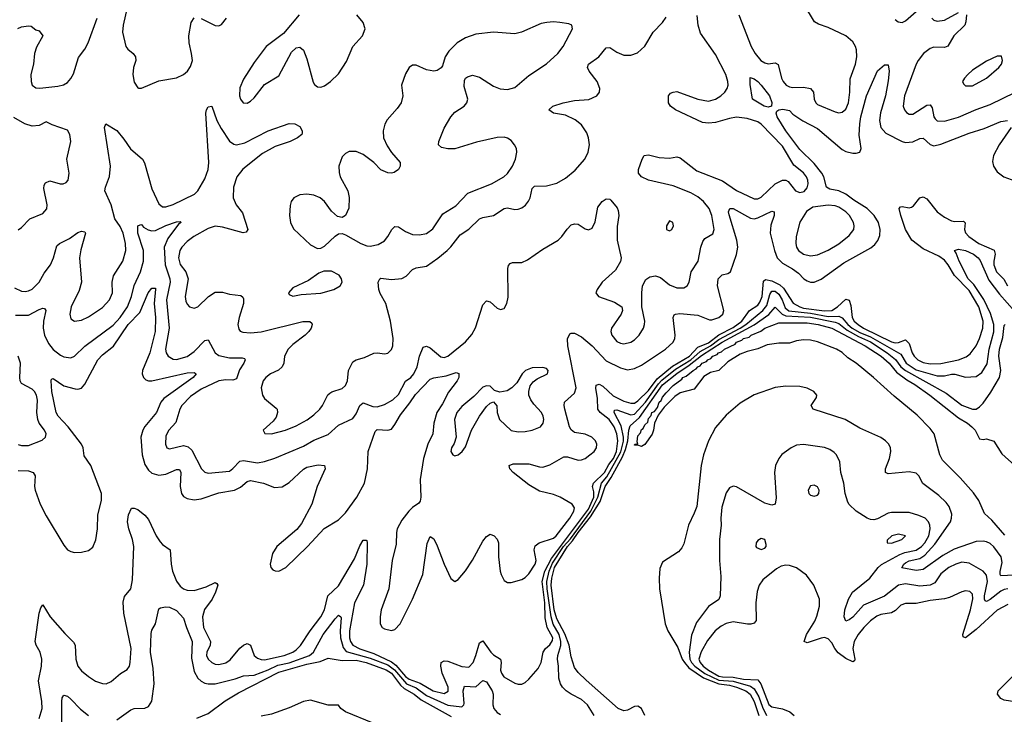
# Model space of a CAD drawing. Header units: inches. Extents: x 1449094 to 1618372, y 389908 to 534307.
# Tile 471 of 494: x 1603579 to 1609170, y 501376 to 505322. Entities that reach past the tile are written whole.
import ezdxf

# ---------------------------------------------------------------- set-up
doc = ezdxf.new("R2010")
doc.units = ezdxf.units.IN
doc.header["$MEASUREMENT"] = 0
doc.layers.add('B6500', color=7, linetype='Continuous')

msp = doc.modelspace()

# ---------------------------------------------------------------- linework, layer by layer
at = {"layer": 'B6500', "color": 5}
for points, elevation in [([(1604190.2, 505390.2), (1604167.3, 505290), (1604163.2, 505250), (1604182.8, 505170), (1604194, 505154), (1604223.1, 505130), (1604236, 505110), (1604237.8, 505090), (1604225.2, 505050), (1604221.2, 505010), (1604230, 504967.3), (1604250, 504934), (1604253.4, 504933.4), (1604270, 504933), (1604370, 504974.6), (1604470, 504991.6), (1604509.5, 505010), (1604531.2, 505030), (1604550, 505056.3), (1604559.7, 505090), (1604555.6, 505130), (1604540.8, 505190), (1604538.9, 505230), (1604553.5, 505306.5), (1604570, 505332)], 480), ([(1607663.5, 505350), (1607733.6, 505170), (1607756.1, 505130), (1607788.4, 505090), (1607810, 505076), (1607830, 505071.8), (1607870, 505076.9), (1607886.7, 505066.7), (1607905, 504990), (1607914.3, 504970), (1607931.4, 504950), (1607950, 504939.8), (1607970, 504936.2), (1608030, 504938.7), (1608070.7, 504930.7), (1608086.9, 504910), (1608090.3, 504870), (1608099.5, 504850), (1608110, 504840.3), (1608210, 504797.6), (1608230, 504793.6), (1608250, 504795.6), (1608270, 504813.7), (1608285.2, 504850), (1608293.1, 504910), (1608294.4, 504985.6), (1608324.9, 505070), (1608332.3, 505110), (1608331.1, 505150), (1608325.4, 505170), (1608310, 505196.5), (1608270.3, 505230.3), (1608170, 505277.8), (1608115.7, 505295.7), (1608093.3, 505310), (1608031.6, 505410)], 440), ([(1603550, 503799.3), (1603590, 503780.2), (1603610, 503777.5), (1603630, 503781.5), (1603650, 503791.1), (1603689.8, 503830), (1603718.4, 503881.6), (1603755, 503930), (1603771.1, 503968.9), (1603790, 504036.5), (1603806, 504050), (1603861.8, 504078.2), (1603910, 504112.7), (1603930, 504120.4), (1603939.5, 504119.5), (1603950, 504116), (1603952.2, 504110), (1603925.5, 504014.5), (1603918.2, 503970), (1603929.4, 503830), (1603916.3, 503783.7), (1603871.3, 503690), (1603863.2, 503650), (1603870, 503623), (1603890, 503610.3), (1603930, 503615.8), (1603970, 503633.4), (1604050, 503686.2), (1604090, 503730.4), (1604105.3, 503770), (1604104.8, 503830), (1604112.3, 503867.7), (1604165, 503950), (1604182, 504010), (1604180.2, 504050), (1604166.2, 504110), (1604150, 504146.6), (1604118.7, 504190), (1604098.5, 504270), (1604063.1, 504350), (1604065.6, 504370), (1604089.3, 504430.7), (1604095.6, 504490), (1604060.7, 504710), (1604069.2, 504730), (1604130, 504691.7), (1604170, 504643.6), (1604207.8, 504587.8), (1604277.3, 504530), (1604288.7, 504508.7), (1604330, 504360.4), (1604370, 504275.5), (1604390, 504259.6), (1604410, 504259.2), (1604450, 504271.8), (1604571.9, 504330), (1604591.5, 504350), (1604630, 504417.6), (1604649, 504470), (1604653.8, 504510), (1604637, 504790), (1604640.9, 504810), (1604650, 504826), (1604670, 504831.3), (1604698.5, 504750), (1604723, 504703), (1604770, 504631.6), (1604794.8, 504614.8), (1604810.2, 504610.2), (1604858.3, 504621.7), (1604989.6, 504690), (1605110, 504732.2), (1605142, 504730), (1605170, 504715.5), (1605184, 504690), (1605182.8, 504677.2), (1605181, 504670), (1605156, 504650), (1605116, 504630), (1605030, 504600.8), (1604958.9, 504561.1), (1604846.8, 504473.2), (1604812, 504430), (1604792.8, 504370), (1604791.3, 504310), (1604808.8, 504270), (1604845.3, 504225.2), (1604874, 504130), (1604865.5, 504114.5), (1604848.2, 504111.8), (1604730, 504143.9), (1604688.8, 504148.8), (1604650, 504135.7), (1604567.3, 504090), (1604530, 504062), (1604500.5, 504030), (1604489, 504010), (1604481.2, 503970), (1604490, 503930.3), (1604522.1, 503890), (1604535.8, 503850), (1604519.2, 503750), (1604523.2, 503723.2), (1604530, 503705.5), (1604543.8, 503690), (1604570, 503683.1), (1604590, 503690.3), (1604650.6, 503749.4), (1604690, 503773.6), (1604730, 503774.7), (1604770, 503763.6), (1604835.6, 503755.6), (1604846.3, 503746.3), (1604850, 503736), (1604850.2, 503710), (1604825.2, 503630), (1604818.3, 503590), (1604823.2, 503563.2), (1604831.7, 503551.7), (1604846.1, 503546.1), (1604890, 503542.7), (1604950, 503549), (1605187.5, 503607.5), (1605226.7, 503606.7), (1605237.6, 503597.6), (1605240.9, 503590), (1605234, 503570), (1605220.7, 503550), (1605201.2, 503530), (1605130, 503477.8), (1605103.5, 503450), (1605083.5, 503410), (1605078.4, 503370), (1605070.1, 503349.9), (1605048.4, 503331.6), (1605003.7, 503310), (1604976.5, 503290), (1604962.2, 503270), (1604951.1, 503230), (1604958.8, 503190), (1604970, 503170.3), (1605035.9, 503115.9), (1605041.3, 503110), (1605043.7, 503090), (1605035.3, 503064.7), (1605018.9, 503041.1), (1604961, 502990), (1604971, 502971), (1605010, 502968.9), (1605089.2, 502990), (1605150, 503014), (1605210.9, 503049.1), (1605250, 503077.2), (1605283.1, 503110), (1605298.5, 503130), (1605329.3, 503190.7), (1605339.7, 503200.3), (1605351.4, 503208.6), (1605410, 503226.2), (1605430, 503244.2), (1605441.4, 503270), (1605446.5, 503330), (1605470, 503377.7), (1605490, 503389.2), (1605537.6, 503402.4), (1605590, 503427.7), (1605610.3, 503430.3), (1605650, 503423), (1605670, 503427.3), (1605691.1, 503448.9), (1605698, 503470), (1605699.1, 503510), (1605684.2, 503610), (1605657.6, 503710), (1605626.3, 503766.3), (1605619.2, 503790), (1605614.3, 503830), (1605623.7, 503850), (1605630, 503852.9), (1605690, 503845.8), (1605750, 503851.4), (1605774.6, 503865.5), (1605810, 503903.1), (1605830, 503911.5), (1605890, 503922.6), (1605953.7, 503966.3), (1606006.2, 504010), (1606028.1, 504031.9), (1606079.9, 504100.1), (1606130, 504131.6), (1606190, 504191.3), (1606210, 504199.1), (1606270, 504209.1), (1606330, 504250.2), (1606350, 504252.2), (1606390, 504244.2), (1606410, 504244.9), (1606430, 504252.3), (1606452, 504268), (1606468.6, 504291.4), (1606477.7, 504310), (1606490, 504362), (1606503.2, 504376.8), (1606570, 504378.1), (1606630, 504394), (1606678.6, 504421.4), (1606733.8, 504466.2), (1606789, 504530), (1606807.2, 504570), (1606814.1, 504610), (1606808.6, 504650), (1606799.2, 504679.2), (1606770, 504723.8), (1606733, 504753), (1606678.5, 504778.5), (1606611.2, 504791.2), (1606583.7, 504810), (1606606.6, 504830), (1606666, 504850), (1606730, 504862.3), (1606811.1, 504868.9), (1606856.9, 504890), (1606871.5, 504910), (1606873.3, 504930), (1606858, 504970), (1606812.9, 505030), (1606803.5, 505050), (1606809.6, 505070), (1606868.2, 505110), (1606910, 505162.6), (1606930, 505164.2), (1606970, 505136.5), (1607010, 505120.2), (1607050, 505120.2), (1607087, 505133), (1607129, 505171), (1607177.2, 505250), (1607230, 505304.9), (1607250, 505335.5)], 460), ([(1603555.6, 503644.4), (1603630, 503643.7), (1603690, 503676), (1603710, 503683.6), (1603720.5, 503680.5), (1603728.5, 503670), (1603713.6, 503610), (1603712.8, 503570), (1603720.7, 503530), (1603742.5, 503482.5), (1603770, 503448), (1603810, 503416.3), (1603830, 503406.2), (1603870, 503401.6), (1603890, 503410.2), (1603950, 503467.5), (1604110, 503586.7), (1604150, 503629.5), (1604190.7, 503690), (1604213.3, 503750), (1604228.3, 503811.7), (1604265.1, 503890), (1604281.8, 503950), (1604281.3, 504010), (1604249.9, 504110.1), (1604250, 504150.7), (1604262.7, 504157.3), (1604270, 504157.7), (1604283.1, 504143.1), (1604308.3, 504128.3), (1604330, 504123.1), (1604350, 504125.1), (1604410, 504152.7), (1604470, 504173.2), (1604490, 504174.9), (1604495.5, 504170), (1604480.3, 504159.8), (1604421.3, 504078.7), (1604399.9, 504030), (1604406.1, 503930), (1604431.6, 503850), (1604433.4, 503830), (1604413.6, 503730), (1604427.6, 503570), (1604407.9, 503450), (1604411, 503430), (1604421.8, 503410), (1604450, 503393.4), (1604470, 503392.1), (1604530, 503408.9), (1604570, 503436.6), (1604630, 503499.2), (1604650, 503503.1), (1604688.4, 503430), (1604710, 503414.8), (1604770, 503400.3), (1604842, 503402), (1604856.4, 503396.4), (1604859.5, 503390), (1604852.1, 503370), (1604827.6, 503332.4), (1604810, 503282), (1604790, 503274), (1604750, 503276.2), (1604710, 503269.9), (1604610, 503223), (1604550, 503181.1), (1604500.2, 503130), (1604487.9, 503110), (1604465.3, 503034.7), (1604425.5, 502990), (1604410, 502957.2), (1604406.3, 502910), (1604414.8, 502890), (1604430, 502884.2), (1604510, 502903), (1604536.1, 502896.1), (1604555.8, 502875.8), (1604610.8, 502770.8), (1604630, 502752.4), (1604650, 502745.2), (1604770, 502757.6), (1604790, 502771.9), (1604830, 502813.9), (1604850, 502817.5), (1604930, 502805.5), (1604970, 502812.2), (1605028.7, 502831.3), (1605190, 502900.1), (1605250, 502932.6), (1605330, 502966.3), (1605390, 503019.3), (1605470, 503056.9), (1605490, 503083.6), (1605510, 503130.3), (1605530, 503146.2), (1605584.9, 503124.9), (1605610, 503123.4), (1605650, 503135.2), (1605697.4, 503162.6), (1605730, 503192.6), (1605770, 503268.7), (1605800.3, 503290), (1605817.7, 503310), (1605836.5, 503350), (1605850, 503410.7), (1605870, 503461.6), (1605890, 503467), (1605910, 503457.7), (1605970, 503406.5), (1605990, 503403.9), (1606010, 503410.2), (1606110, 503491.3), (1606146.9, 503533.1), (1606167.9, 503572), (1606210, 503702.4), (1606230, 503724.4), (1606250, 503719.3), (1606290, 503683.1), (1606310, 503675.5), (1606330, 503680.7), (1606345.6, 503710), (1606353.6, 503746.4), (1606351.2, 503908.8), (1606354.7, 503925.3), (1606363.5, 503936.5), (1606378.3, 503941.7), (1606430, 503942.7), (1606463, 503957), (1606550, 504018.3), (1606637, 504070), (1606658.4, 504090), (1606687.5, 504132.5), (1606710, 504156.4), (1606730, 504162.4), (1606750, 504160.5), (1606790, 504133), (1606810, 504128.4), (1606830, 504137.3), (1606846.2, 504173.8), (1606862.7, 504257.3), (1606886, 504290), (1606910, 504304), (1606930, 504302.8), (1606936.7, 504296.7), (1606972.8, 504252.7), (1606978.3, 504238.3), (1606981.5, 504210), (1606972.6, 504147.4), (1606972.6, 504070), (1606994.9, 503970), (1606991.2, 503948.8), (1606961.6, 503898.4), (1606887, 503830), (1606858, 503790), (1606850.8, 503770), (1606866, 503750), (1606956.7, 503716.7), (1606998.8, 503690), (1607002, 503670), (1606994.9, 503650), (1606940.4, 503570), (1606936.4, 503550), (1606941.3, 503530), (1606970, 503494.4), (1606990, 503484.6), (1607010, 503480.9), (1607050, 503490.3), (1607070, 503503.1), (1607096, 503530), (1607121.3, 503570), (1607126.6, 503590), (1607129.6, 503610), (1607111.1, 503690), (1607112, 503770), (1607116.4, 503810), (1607134.5, 503845.5), (1607158.3, 503861.7), (1607190, 503866.7), (1607218.2, 503858.2), (1607270, 503816.3), (1607310, 503798.5), (1607350, 503799), (1607369.6, 503810), (1607380.4, 503830), (1607392.9, 503890), (1607432.8, 503950), (1607447.5, 504030), (1607458.7, 504061.3), (1607470, 504079.5), (1607515.2, 504104.8), (1607523.1, 504130), (1607509.9, 504210), (1607493.6, 504250), (1607461.3, 504290), (1607430, 504315.6), (1607390, 504338.6), (1607290, 504378.5), (1607149.8, 504409.8), (1607109.2, 504430), (1607092.7, 504450), (1607092.7, 504470), (1607113.2, 504530), (1607125.2, 504550), (1607150, 504554), (1607210, 504538.5), (1607270, 504536), (1607310, 504542), (1607330, 504537.6), (1607424, 504464), (1607570, 504406.6), (1607650, 504352.3), (1607750, 504303.5), (1607770, 504303.9), (1607790, 504313.4), (1607870, 504389.5), (1607910, 504410.2), (1607930, 504410.2), (1607943.2, 504403.2), (1607983.7, 504350), (1608010, 504339.6), (1608033.2, 504346.8), (1608050, 504366.7), (1608056.2, 504390), (1608055.4, 504410), (1608047.7, 504430), (1608030, 504451.6), (1607975.8, 504495.8), (1607910, 504602.4), (1607790, 504728.4), (1607770, 504741.9), (1607710, 504761.4), (1607650, 504767.3), (1607610, 504761.2), (1607530, 504738.2), (1607490, 504733.7), (1607456.9, 504736.9), (1607302.7, 504810), (1607275.1, 504830), (1607262.7, 504850), (1607264, 504890), (1607275.5, 504904.5), (1607289.5, 504910.5), (1607310, 504914), (1607429.5, 504869.5), (1607490, 504859.8), (1607530, 504871), (1607561.5, 504890), (1607583.5, 504910), (1607596.8, 504930), (1607602, 504950), (1607601.1, 504970), (1607588.2, 505010), (1607530, 505123.1), (1607445.1, 505245.1), (1607431.7, 505290), (1607425.6, 505345.6)], 440), ([(1603569, 505271), (1603590, 505281), (1603630, 505286), (1603644.7, 505284.7), (1603670, 505264.7), (1603690, 505258), (1603710.7, 505230), (1603675.3, 505164.7), (1603663.8, 505130), (1603657.4, 505070), (1603643.1, 505010), (1603643.8, 504970), (1603650.4, 504950.4), (1603670, 504934), (1603693, 504933), (1603795.9, 504944.1), (1603827.8, 504952.2), (1603850, 504964), (1603870, 504987.3), (1603884.9, 505015.1), (1603912.3, 505107.7), (1603950, 505153.7), (1603967.9, 505190), (1604019.9, 505330)], 480), ([(1604610, 505329.1), (1604690, 505289), (1604710, 505287.6), (1604724.9, 505295.1), (1604752.8, 505330)], 480), ([(1605166.9, 505350), (1605076.4, 505243.6), (1604979.6, 505170), (1604910, 505078.9), (1604850, 504983.7), (1604830, 504934), (1604827.6, 504890), (1604833, 504870), (1604847.3, 504850), (1604870, 504848.2), (1604890, 504859.3), (1604910, 504878), (1604970, 504952.7), (1605050, 505002), (1605123.1, 505136.9), (1605150, 505161.3), (1605170, 505164.9), (1605190, 505148.2), (1605210, 505099.1), (1605246.1, 504966.1), (1605253, 504953), (1605270, 504939.6), (1605290, 504939.1), (1605310, 504946.4), (1605344, 504970), (1605390, 505013.7), (1605435.6, 505084.4), (1605470.7, 505169.3), (1605525.1, 505230), (1605541.6, 505270), (1605530, 505305.2), (1605494, 505350)], 480), ([(1608550, 505322), (1608567, 505310), (1608590, 505306.4), (1608610, 505315), (1608670, 505367.3)], 440), ([(1608954.9, 505350), (1608952.8, 505310), (1608946, 505290), (1608884.3, 505230), (1608850, 505171.2), (1608830, 505163.1), (1608770, 505165.3), (1608750, 505158.4), (1608711.5, 505130), (1608680.7, 505090), (1608669.3, 505070), (1608603.2, 504890), (1608596.9, 504830), (1608602.8, 504810), (1608614.1, 504794.1), (1608630, 504784.4), (1608650, 504785.4), (1608730, 504835.4), (1608750, 504837.3), (1608760.6, 504820.6), (1608770.7, 504770.7), (1608778.3, 504758.4), (1608790, 504747.2), (1608830, 504744.8), (1608910, 504767.5), (1609010, 504811.9), (1609090, 504840.4), (1609233.3, 504910)], 440), ([(1608759, 505330), (1608770, 505319.6), (1608790, 505313.2), (1608830, 505319.7), (1608910, 505362.4)], 440), ([(1603570, 502761.5), (1603630, 502760.1), (1603656.5, 502750), (1603667.5, 502730), (1603663, 502670), (1603666.7, 502650), (1603696, 502570), (1603730, 502503.6), (1603830, 502337.6), (1603851.2, 502311.2), (1603870, 502300.3), (1603890, 502295.6), (1603930, 502297.4), (1603970, 502307.2), (1603994.2, 502325.8), (1604012.1, 502367.9), (1604021.4, 502430), (1604022.2, 502510), (1604044.1, 502590), (1604044.5, 502630), (1603983, 502790), (1603944.5, 502844.5), (1603938.9, 502890), (1603930.5, 502910), (1603855.3, 503010), (1603798.1, 503070), (1603785.5, 503090), (1603761.2, 503210), (1603758, 503270), (1603760.7, 503279.3), (1603770, 503284.4), (1603830, 503242.4), (1603895, 503225), (1603910, 503223.2), (1603930.4, 503229.6), (1603950, 503252.3), (1604023, 503390), (1604050, 503418.8), (1604112, 503468), (1604195.3, 503590), (1604261.5, 503658.5), (1604308.5, 503770), (1604330, 503796.5), (1604337.3, 503797.3), (1604350, 503796), (1604350.7, 503790.7), (1604343.4, 503710), (1604350.8, 503630), (1604348.7, 503550), (1604319, 503430), (1604275.7, 503330), (1604275.3, 503310), (1604281.7, 503290), (1604295.6, 503275.6), (1604310, 503270.1), (1604330, 503270.7), (1604530, 503316.6), (1604570, 503316.9), (1604581.1, 503310), (1604564.5, 503290), (1604396.9, 503170), (1604380.4, 503150), (1604355.6, 503090), (1604289.2, 503010.8), (1604277.7, 502990), (1604267.6, 502950), (1604275.3, 502850), (1604290, 502795.2), (1604310, 502763.2), (1604330, 502746.1), (1604370, 502734.5), (1604410, 502740.5), (1604470, 502767.3), (1604487, 502767), (1604494.4, 502750), (1604490.1, 502670), (1604498, 502630), (1604510, 502613.8), (1604530, 502601.5), (1604570, 502595.1), (1604610, 502600.7), (1604710, 502634.6), (1604798.9, 502650), (1604833, 502667), (1604870, 502699), (1604890, 502703.5), (1604964, 502690), (1605025.4, 502665.4), (1605070, 502669), (1605110, 502692.4), (1605190, 502769.1), (1605210, 502780.6), (1605273.6, 502793.6), (1605310.4, 502790), (1605313.6, 502770), (1605269.1, 502670.9), (1605238.7, 502570), (1605180.2, 502459.8), (1605153.5, 502426.5), (1605039.2, 502330), (1605014.2, 502290), (1605002, 502230), (1605006, 502210), (1605017.2, 502197.2), (1605030, 502190.4), (1605050, 502190.3), (1605090, 502210.3), (1605213.6, 502330), (1605307.6, 502432.4), (1605390, 502481.4), (1605430, 502521.1), (1605493.9, 502610), (1605537.8, 502690), (1605554.6, 502770), (1605558.5, 502870), (1605597.3, 502982.7), (1605610, 502993.4), (1605670, 502989.4), (1605690, 502996.5), (1605710, 503021.6), (1605742.4, 503077.6), (1605795.1, 503144.9), (1605826.6, 503193.4), (1605910, 503280.7), (1605930, 503288.4), (1606001.6, 503298.4), (1606058.2, 503318.2), (1606072.6, 503312.6), (1606073.4, 503290), (1606063.8, 503270), (1606014.6, 503205.4), (1605980.6, 503139.4), (1605948.7, 503090), (1605930.5, 503030), (1605925.1, 502970), (1605897.5, 502910), (1605871.5, 502830), (1605853.9, 502710), (1605857.1, 502610), (1605853, 502587), (1605845.1, 502574.9), (1605810, 502551.6), (1605788.5, 502530), (1605750, 502479.8), (1605722.9, 502430), (1605718.1, 502410), (1605717.6, 502342.4), (1605694.6, 502250), (1605676.1, 502090), (1605631.1, 501970), (1605625.4, 501930), (1605626.4, 501890), (1605637.6, 501870), (1605650, 501861.5), (1605690, 501853.4), (1605710, 501858.7), (1605739.7, 501890), (1605809.8, 502030), (1605869, 502170), (1605892.8, 502347.2), (1605910, 502386.8), (1605930, 502373.4), (1605950, 502333.4), (1605989.5, 502229.5), (1606027.4, 502147.4), (1606050, 502130.5), (1606070, 502141.6), (1606110, 502190.4), (1606150, 502251.8), (1606210, 502360.3), (1606230, 502387.2), (1606250, 502399.5), (1606274, 502390), (1606290, 502370.4), (1606297.8, 502350), (1606298.7, 502270), (1606307.9, 502190), (1606312.6, 502170), (1606330, 502137.1), (1606350, 502124.9), (1606370, 502124.9), (1606430, 502142.7), (1606450, 502153.5), (1606470, 502174.1), (1606505.6, 502230), (1606511.4, 502250), (1606500.3, 502310), (1606505.9, 502334.1), (1606529.5, 502350.5), (1606610, 502376.5), (1606624.9, 502390), (1606702.4, 502490), (1606726, 502530), (1606729.8, 502550), (1606716.4, 502570), (1606648.5, 502610), (1606610, 502624.6), (1606530, 502642.9), (1606470, 502679.3), (1606382, 502750), (1606362.4, 502770), (1606359.5, 502790), (1606381.5, 502798.5), (1606470, 502798.4), (1606530, 502781.6), (1606550, 502781), (1606590, 502792.9), (1606670, 502838.5), (1606690, 502839.3), (1606750, 502819.4), (1606770, 502821.3), (1606790, 502829.4), (1606817.2, 502850), (1606841.7, 502870), (1606854.8, 502890), (1606855.7, 502910), (1606848.7, 502930), (1606828.3, 502950), (1606790, 502967.4), (1606730, 502976.5), (1606711.3, 502991.3), (1606701.5, 503010), (1606674.3, 503110), (1606671, 503130), (1606673.8, 503150), (1606730, 503199.7), (1606739, 503230), (1606690.9, 503470), (1606690.6, 503509.4), (1606703.3, 503536.7), (1606710, 503541.1), (1606730, 503541.2), (1606770, 503521.2), (1606829.6, 503470), (1606910, 503383.9), (1606990, 503344.5), (1607030, 503333.1), (1607070, 503340.8), (1607110, 503358.8), (1607245.6, 503450), (1607290, 503489.2), (1607299.1, 503510), (1607300.5, 503530), (1607289.9, 503630.1), (1607295.2, 503644.8), (1607302.9, 503650), (1607327.9, 503652.1), (1607430, 503644.4), (1607496.9, 503616.9), (1607510, 503616.3), (1607550, 503631.1), (1607571.2, 503650), (1607576.8, 503670), (1607541.9, 503810), (1607545.8, 503850), (1607567.5, 503872.5), (1607600, 503880), (1607615.6, 503890), (1607650, 503988.9), (1607656.3, 504030), (1607651.7, 504070), (1607607.5, 504212.5), (1607604, 504230), (1607610.8, 504249.2), (1607630, 504250.1), (1607730, 504193.7), (1607750, 504190.6), (1607770, 504195.9), (1607850, 504233.6), (1607863, 504230), (1607863.7, 504210), (1607845.4, 504154.6), (1607840.9, 504110), (1607865.2, 504010), (1607880.9, 503970), (1607910, 503938.4), (1607967, 503907), (1608001.2, 503881.2), (1608032.3, 503850), (1608050, 503837.6), (1608070, 503830.9), (1608090, 503831.7), (1608130, 503848.7), (1608259.1, 503940.9), (1608413.2, 504026.8), (1608435.5, 504044.5), (1608452.5, 504067.5), (1608463.7, 504096.3), (1608465.9, 504130), (1608455.4, 504170), (1608431, 504210), (1608392.2, 504250), (1608315.9, 504295.9), (1608270, 504330.6), (1608230, 504349.2), (1608179.3, 504359.3), (1608161.4, 504370), (1608145, 504430), (1608134.5, 504450), (1608090, 504505.1), (1608010, 504583.5), (1607929.1, 504690), (1607879.9, 504770), (1607874.1, 504790), (1607877.8, 504802.2), (1607890.4, 504809.6), (1607913, 504813), (1607950, 504805), (1607970, 504785), (1608026.3, 504746.3), (1608110, 504704.1), (1608250, 504584.4), (1608270, 504573.9), (1608310, 504563.7), (1608330, 504562.9), (1608350, 504568.9), (1608357, 504590), (1608346.7, 504666.7), (1608350.3, 504730), (1608356.2, 504770), (1608387.9, 504890), (1608450, 505030.7), (1608490, 505064.7), (1608510, 505064.7), (1608516.5, 505030), (1608510, 504975.3), (1608495.3, 504890), (1608467.4, 504792.6), (1608460.9, 504750), (1608468.9, 504710), (1608496.7, 504676.8), (1608590, 504630.1), (1608610, 504624.8), (1608650, 504627.9), (1608690, 504647.1), (1608710, 504649.2), (1608750, 504612.6), (1608770, 504605.8), (1608810, 504615), (1608970, 504677.8), (1609056.2, 504703.8), (1609150, 504743.8), (1609188.2, 504748.2)], 420), ([(1603570, 504128), (1603590, 504140.5), (1603636.2, 504190), (1603710, 504221.5), (1603733.2, 504246.8), (1603736, 504270), (1603717, 504363), (1603718.6, 504381.4), (1603725.4, 504394.6), (1603750, 504407.3), (1603808.8, 504388.8), (1603826, 504390), (1603842.5, 504397.5), (1603855.1, 504410), (1603860.7, 504450), (1603846, 504530), (1603869.7, 504630), (1603864.2, 504670), (1603850, 504693.3), (1603764.4, 504724.4), (1603730, 504742), (1603690, 504720.5), (1603650, 504717.4), (1603609, 504730), (1603545.6, 504765.6)], 480), ([(1609210.2, 504710), (1609140.2, 504610), (1609109, 504550), (1609104, 504516), (1609109, 504490), (1609130, 504457.7), (1609168.3, 504428.3), (1609250, 504399.3)], 420), ([(1603690, 501353.4), (1603706.2, 501410), (1603704.8, 501450), (1603686.9, 501566.9), (1603703.4, 501650), (1603704.4, 501690), (1603695.4, 501730), (1603672.3, 501770), (1603667.6, 501790), (1603690, 501950.8), (1603699.3, 501980.7), (1603710, 501998.7), (1603753, 501930), (1603834.9, 501834.9), (1603885.5, 501785.5), (1603893.6, 501770), (1603898.5, 501690), (1603910.2, 501650.2), (1603930, 501624.2), (1603970, 501590.3), (1604010, 501565.3), (1604050, 501552.2), (1604070, 501550.4), (1604098, 501562), (1604151.6, 501608.4), (1604188.8, 501631.2), (1604202.6, 501650), (1604207.4, 501670), (1604212.3, 501750), (1604171.4, 501950), (1604166.9, 502013.1), (1604175, 502045), (1604210.7, 502089.3), (1604220.7, 502139.3), (1604226.8, 502330), (1604220.5, 502370), (1604198.5, 502430), (1604191.1, 502470), (1604197.5, 502510), (1604213.4, 502546.6), (1604230, 502547.4), (1604250, 502539), (1604290, 502507.6), (1604310, 502482.7), (1604355.1, 502390), (1604376.6, 502356.6), (1604390, 502340.6), (1604433.7, 502310), (1604438.6, 502230), (1604446.9, 502190), (1604470, 502132.7), (1604490, 502104.2), (1604509.4, 502089.4), (1604530, 502081.9), (1604570, 502080.1), (1604639, 502101), (1604690, 502124.9), (1604699.3, 502119.3), (1604704, 502110), (1604691.9, 502070), (1604672.8, 502030), (1604628.9, 501971.1), (1604617.3, 501930), (1604622.9, 501870), (1604661.9, 501790), (1604660.4, 501770), (1604642.4, 501730), (1604640.1, 501710), (1604648.8, 501688.8), (1604670.4, 501670), (1604690, 501661.5), (1604710, 501659.3), (1604750, 501668.6), (1604774.2, 501685.8), (1604830, 501752.3), (1604850, 501770.1), (1604870, 501779.2), (1604889.3, 501769.3), (1604911.1, 501710), (1604930, 501694.8), (1604950, 501687.3), (1604970, 501686.6), (1605080.5, 501710), (1605130.7, 501730), (1605150, 501743.1), (1605173.3, 501766.7), (1605228.8, 501851.2), (1605289.9, 501930), (1605309.4, 501970), (1605328.2, 502050), (1605390, 502105.6), (1605480.1, 502259.9), (1605510, 502333.8), (1605530, 502365.2), (1605546, 502366), (1605550, 502364), (1605552.2, 502350), (1605550.6, 502230), (1605532.2, 502110), (1605479.9, 502010), (1605452.2, 501850), (1605451.2, 501810), (1605457.6, 501790), (1605471.7, 501770), (1605510, 501747.4), (1605590, 501722.7), (1605690, 501674.7), (1605715.4, 501655.4), (1605770, 501591.4), (1605790, 501576.5), (1605853.2, 501553.2), (1605926.4, 501510), (1605990, 501494.7), (1606011.4, 501508.6), (1606012, 501530), (1605978.1, 501610), (1605970.4, 501649.6), (1605972.7, 501670), (1605990, 501680.4), (1606010, 501679), (1606090, 501647.1), (1606130, 501645), (1606154.3, 501670), (1606170.3, 501709.7), (1606190, 501782.4), (1606210, 501792.9), (1606254.3, 501730), (1606270, 501714.8), (1606309.2, 501690), (1606313.4, 501670), (1606310, 501627.3), (1606314.5, 501610), (1606329.2, 501590), (1606390, 501554), (1606410, 501547), (1606430, 501547), (1606450, 501558), (1606470, 501576.5), (1606522.8, 501637.2), (1606540.2, 501670), (1606552, 501730), (1606565, 501750), (1606590, 501770.7), (1606605, 501795), (1606606.8, 501810), (1606575.3, 501870), (1606563.9, 501923.9), (1606562, 502010), (1606546.8, 502130), (1606560.8, 502190), (1606598.2, 502261.8), (1606810, 502540.9), (1606838.7, 502610), (1606839.6, 502639.6), (1606831.1, 502670), (1606837.4, 502690), (1606899.4, 502750), (1606924.1, 502795.9), (1606951.6, 502830), (1606969, 502870), (1606975.8, 502930), (1606969.5, 502970), (1606954.5, 503010), (1606925.6, 503050), (1606875.7, 503090), (1606861.7, 503110), (1606861, 503170), (1606851.3, 503228.7), (1606853.4, 503246.6), (1606870, 503252.1), (1606890, 503240.4), (1606950, 503185.9), (1607010, 503155.4), (1607050, 503142.9), (1607070, 503144.5), (1607090, 503156.1), (1607150, 503215.1), (1607198.6, 503281.4), (1607286.2, 503353.8), (1607383.1, 503410), (1607430, 503462), (1607490, 503486.2), (1607548.4, 503531.6), (1607630, 503572.5), (1607680.8, 503610), (1607722.9, 503670), (1607770, 503700.9), (1607783, 503717), (1607795.5, 503750), (1607803.3, 503836.7), (1607813.5, 503846.5), (1607850, 503837.9), (1607895.6, 503815.6), (1607916, 503796), (1607971, 503711), (1608008.3, 503690), (1608030, 503683.9), (1608150, 503667.2), (1608190, 503669.3), (1608223.3, 503690), (1608270, 503734.8), (1608289.4, 503729.4), (1608298, 503698), (1608305.8, 503630), (1608318.7, 503610), (1608340.3, 503590), (1608370.6, 503570), (1608530, 503492.7), (1608550, 503486.7), (1608570, 503487.7), (1608610, 503502.8), (1608630, 503481.8), (1608646.5, 503430), (1608658.2, 503410), (1608679.5, 503390), (1608710, 503375.5), (1608750, 503367.2), (1608810, 503369), (1608910.2, 503389.8), (1608953.7, 503406.3), (1608976.4, 503423.6), (1609011.3, 503468.7), (1609029.6, 503510), (1609047.6, 503570), (1609049.9, 503610), (1609025.7, 503690), (1608970, 503783.4), (1608888.1, 503868.1), (1608851.2, 503930), (1608830, 503956), (1608798.8, 503978.8), (1608710, 504021.1), (1608644.4, 504070), (1608610, 504129.8), (1608583.4, 504210), (1608573.6, 504250), (1608581.8, 504258.2), (1608590, 504260.2), (1608630, 504252.3), (1608644, 504256), (1608655.5, 504264.5), (1608689.8, 504310.2), (1608710, 504315.6), (1608730, 504303.6), (1608789.8, 504229.8), (1608830, 504200.1), (1608870, 504180.1), (1608890, 504176.1), (1608938.3, 504178.3), (1608947.7, 504167.7), (1608945.1, 504130), (1608950.5, 504110.5), (1608968.4, 504090), (1609026.3, 504050), (1609113, 504013), (1609117.9, 503990), (1609110.1, 503950), (1609111.4, 503930), (1609126.5, 503890), (1609167.7, 503847.7), (1609188.7, 503810)], 380), ([(1606842, 501370), (1606803.6, 501430), (1606770, 501459.9), (1606710.4, 501490.4), (1606682, 501510), (1606660.9, 501530), (1606649.3, 501549.3), (1606641.1, 501581.1), (1606639.6, 501650), (1606633.6, 501690), (1606634.5, 501710), (1606652, 501768), (1606652.1, 501790), (1606642.2, 501830), (1606609, 501889), (1606596.5, 501930), (1606574.6, 502090), (1606573.2, 502130), (1606586.1, 502190), (1606605.1, 502234.9), (1606667.1, 502330), (1606706.2, 502373.8), (1606822, 502530), (1606862.6, 502610), (1606882.4, 502690), (1606914, 502726), (1606992.8, 502867.2), (1607008.7, 502928.7), (1607008.7, 502950), (1606994.3, 503014.3), (1606955.4, 503090), (1606955.9, 503104.1), (1606970, 503106.4), (1607050, 503076.5), (1607070, 503080.7), (1607131.9, 503150), (1607205.8, 503254.2), (1607225.4, 503274.6), (1607303.6, 503336.4), (1607390.6, 503389.4), (1607443.3, 503436.7), (1607502.8, 503470), (1607550, 503505.7), (1607671, 503569), (1607702.5, 503590), (1607798.2, 503670), (1607820.9, 503699.1), (1607838.9, 503761.1), (1607850, 503779.7), (1607870, 503779.4), (1607890, 503762.8), (1607909.6, 503730), (1607925.4, 503685.5), (1607947.6, 503667.6), (1608070, 503655.5), (1608170, 503635.7), (1608230, 503637.3), (1608249.1, 503629.1), (1608280.9, 503590), (1608306.8, 503570), (1608350, 503544.8), (1608410, 503521.3), (1608582, 503422), (1608613.6, 503370), (1608670, 503333.6), (1608790, 503298.7), (1608830, 503298.4), (1608870, 503309.2), (1608889.1, 503309.1), (1608950, 503291.9), (1609010, 503294.4), (1609042.3, 503317.7), (1609072.9, 503367.1), (1609084.7, 503450), (1609110, 503548.8), (1609110.9, 503590), (1609092.2, 503652.2), (1609053.2, 503733.2), (1608998, 503818), (1608965.8, 503850), (1608914.4, 503950), (1608896.4, 503996.4), (1608886.6, 504010), (1608910, 504018.9), (1608950, 504010.1), (1608994.7, 503990), (1609021.8, 503970), (1609033.1, 503953.1), (1609081.7, 503841.7), (1609142.1, 503762.1), (1609230, 503664)], 360), ([(1607128.2, 501370), (1607110, 501409.4), (1607090, 501422.7), (1607070, 501420.9), (1607030, 501399.5), (1607010, 501396.2), (1606978, 501410), (1606795.8, 501570), (1606750, 501614.3), (1606730, 501642.4), (1606710, 501702), (1606699.3, 501770), (1606673.9, 501833.9), (1606630, 501918.2), (1606614.5, 501970), (1606597.6, 502110), (1606600.6, 502150), (1606616.1, 502210), (1606689, 502330), (1606718.9, 502361.1), (1606750, 502409.7), (1606821.3, 502498.7), (1606874.5, 502585.5), (1606904.4, 502670), (1606938.1, 502721.9), (1607001.5, 502838.5), (1607019.6, 502880.4), (1607033.3, 502930), (1607037.4, 502990), (1607044.9, 503015.1), (1607098.1, 503061.9), (1607230, 503247.4), (1607310, 503313), (1607381.2, 503358.8), (1607450, 503414.3), (1607567.3, 503490), (1607750.8, 503589.2), (1607832.7, 503647.3), (1607870, 503689), (1607908.5, 503650), (1607930, 503639), (1608070, 503632.8), (1608210, 503603.9), (1608230, 503595.2), (1608278.6, 503558.6), (1608342.7, 503522.7), (1608410, 503492.6), (1608505.7, 503430), (1608552.6, 503392.6), (1608582.9, 503350), (1608609.3, 503329.4), (1608840, 503200), (1608930, 503132.7), (1608990, 503108.9), (1609010, 503110.1), (1609030, 503122.5), (1609050, 503144), (1609093.9, 503206.1), (1609143.8, 503290), (1609151.2, 503330), (1609139.6, 503410), (1609143, 503450), (1609162.8, 503517.2), (1609170, 503584.7), (1609175.3, 503590)], 340), ([(1609173.3, 502393.3), (1609099.4, 502479.4), (1609057.6, 502517.6), (1609024.8, 502590), (1608994.8, 502634.8), (1608919.3, 502719.3), (1608819.9, 502819.9), (1608804.6, 502850), (1608772.6, 502970), (1608750, 502999.8), (1608675.5, 503075.5), (1608544.2, 503184.2), (1608428, 503290), (1608330, 503371), (1608281.6, 503401.6), (1608250, 503431.1), (1608217, 503450), (1608110, 503491.6), (1608070, 503500.7), (1608030, 503503.2), (1607990, 503497.5), (1607950, 503484.8), (1607890, 503484.4), (1607824.3, 503475.7), (1607770, 503451.3), (1607710, 503437.4), (1607670, 503422.6), (1607601.2, 503378.8), (1607550, 503329.6), (1607502.3, 503317.7), (1607464.6, 503295.4), (1607410, 503223.7), (1607330, 503202.4), (1607299.3, 503180.7), (1607238.9, 503121.1), (1607203.9, 503076.1), (1607184, 503030), (1607178.8, 502990), (1607170, 502968), (1607130, 502908.7), (1607110, 502898), (1607090, 502906), (1607070, 502906), (1607071.6, 502911.6), (1607088.4, 502911.6), (1607084.7, 502924.7), (1607090, 502958.8), (1607105.1, 502974.9), (1607110, 502993.4), (1607120.1, 502999.9), (1607130, 503020.5), (1607145.2, 503034.8), (1607150, 503057.1), (1607165.5, 503074.5), (1607168.5, 503090), (1607184.5, 503095.5), (1607200.1, 503119.9), (1607210, 503150.2), (1607221.4, 503158.6), (1607230, 503177.7), (1607250, 503202.6), (1607290, 503243.1), (1607339.2, 503280.8), (1607344.8, 503290), (1607363.6, 503296.4), (1607402.8, 503330), (1607421.4, 503338.6), (1607429.2, 503350), (1607444.1, 503356), (1607455.1, 503370), (1607479.8, 503380.2), (1607487.5, 503390), (1607503.4, 503396.6), (1607515.4, 503410), (1607539.2, 503420.8), (1607547.3, 503430), (1607564.7, 503435.3), (1607581.5, 503450), (1607641.2, 503478.8), (1607649.9, 503490), (1607679, 503501), (1607688.8, 503510), (1607720.7, 503519.3), (1607732.8, 503530), (1607788, 503552), (1607810, 503570.1), (1607890, 503600.4), (1608050, 503599.4), (1608113.8, 503590), (1608190.8, 503569.2), (1608380.1, 503470), (1608470.5, 503410), (1608516.6, 503370), (1608558.8, 503318.9), (1608616.2, 503276.2), (1608662, 503250), (1608748.3, 503190), (1608910, 503059.8), (1608961.1, 503030), (1608986, 503010), (1609004.4, 502990), (1609030, 502941), (1609050, 502938), (1609070, 502941), (1609110, 502928), (1609156.1, 502856.1), (1609230.2, 502790)], 320), ([(1603570, 502909.3), (1603590, 502903.2), (1603630, 502903.8), (1603707, 502933), (1603726, 502950), (1603729.7, 502970), (1603719.7, 502990), (1603689.2, 503029.2), (1603681.4, 503050), (1603676.8, 503090), (1603680, 503160), (1603674.3, 503190), (1603663.1, 503210), (1603650, 503222.4), (1603590, 503254.5), (1603581.7, 503270), (1603579.8, 503290), (1603582.9, 503370), (1603570.7, 503410)], 440), ([(1609227.1, 502167.1), (1609150, 502163.5), (1609146.1, 502170), (1609147, 502187), (1609158.5, 502238.5), (1609153.2, 502270), (1609110, 502327.4), (1609090, 502346.4), (1609070, 502356.5), (1609050, 502360.7), (1609010, 502357.8), (1608886.2, 502313.8), (1608822, 502278), (1608710, 502199.3), (1608670, 502194), (1608587.9, 502207.9), (1608600.3, 502230), (1608610, 502236.8), (1608630, 502247.8), (1608690, 502262), (1608719, 502281), (1608776.6, 502343.4), (1608863.9, 502470), (1608871.2, 502490), (1608873, 502513), (1608857.3, 502557.3), (1608839.8, 502579.8), (1608798.3, 502618.3), (1608707.3, 502687.3), (1608685.7, 502730), (1608670, 502746.9), (1608630, 502753.8), (1608510, 502742), (1608495.1, 502750), (1608495.8, 502770), (1608517.6, 502830), (1608526, 502870), (1608524, 502890), (1608514.3, 502910), (1608495.8, 502930), (1608470, 502948.4), (1608350, 503001), (1608267.3, 503050), (1608084, 503110), (1608073.2, 503130), (1608104.7, 503175.3), (1608105.2, 503190), (1608089.2, 503210), (1608050, 503229.6), (1608010, 503238.3), (1607930, 503240.3), (1607870, 503232.4), (1607750, 503190.8), (1607670, 503144.5), (1607590, 503075.7), (1607530, 503005.1), (1607490.2, 502930), (1607461.4, 502850), (1607449.3, 502790), (1607423.4, 502556.6), (1607410, 502518.7), (1607376.2, 502450), (1607350, 502344), (1607338.7, 502321.3), (1607319.9, 502300.1), (1607230, 502241.2), (1607215.1, 502204.9), (1607210.3, 502149.7), (1607213.2, 502090), (1607244.6, 501890), (1607260.1, 501850), (1607316.8, 501756.8), (1607341.8, 501690), (1607353.6, 501670), (1607379.6, 501639.5), (1607462.7, 501582.7), (1607548.9, 501548.9), (1607610, 501541.7), (1607650.1, 501530), (1607701.8, 501510), (1607727.2, 501490), (1607750, 501449.5), (1607777.1, 501370)], 340), ([(1609190, 502089.9), (1609170, 502085.8), (1609150, 502075.3), (1609090, 502027.9), (1609070, 502017.2), (1609061.8, 502021.8), (1609057.6, 502030), (1609058.5, 502050), (1609075.5, 502130), (1609070, 502166), (1609049.5, 502189.5), (1608970, 502234.6), (1608930, 502240.4), (1608894.9, 502230), (1608855.4, 502210), (1608810, 502174.1), (1608775.9, 502124.1), (1608750, 502109.4), (1608690, 502103.4), (1608610, 502117.8), (1608570, 502109.5), (1608490, 502048), (1608370, 501995.5), (1608310, 501928.2), (1608290, 501912.1), (1608270, 501905.1), (1608260.8, 501930), (1608265.6, 501970), (1608285.3, 502030), (1608309.1, 502070.9), (1608406.8, 502150), (1608453.7, 502210), (1608473.3, 502226.7), (1608576.2, 502283.8), (1608605.1, 502294.9), (1608670, 502309.5), (1608699.7, 502330), (1608718.3, 502350), (1608741.8, 502390), (1608749.4, 502429.4), (1608747.1, 502450), (1608739.2, 502470), (1608720.3, 502490), (1608685.9, 502505.9), (1608630, 502523.2), (1608530, 502523.2), (1608510, 502518.4), (1608450, 502486.1), (1608430, 502481.7), (1608410, 502482.8), (1608391.3, 502491.3), (1608330, 502530.8), (1608290, 502568.6), (1608282.2, 502582.2), (1608266, 502630), (1608258.5, 502690), (1608242.4, 502750), (1608235.9, 502810), (1608216.5, 502850), (1608203.6, 502863.6), (1608179.9, 502879.9), (1608150, 502891.4), (1608030.3, 502909.8), (1607990, 502904.2), (1607959.3, 502890), (1607907.7, 502852.3), (1607890, 502829.7), (1607870.2, 502790), (1607865, 502750), (1607874.3, 502605.7), (1607870, 502569.2), (1607850, 502563.6), (1607810, 502576.4), (1607650, 502668), (1607630, 502671.8), (1607610, 502662.9), (1607590, 502635.1), (1607567, 502553), (1607561.5, 502490), (1607562.9, 502450), (1607552.6, 502370), (1607553, 502250), (1607560.9, 502159.1), (1607556.4, 502050), (1607550, 502029.4), (1607490, 501989.7), (1607422.1, 501897.9), (1607394.3, 501825.6), (1607381.3, 501730), (1607384.3, 501690), (1607394.5, 501670), (1607412.6, 501650), (1607468.9, 501608.9), (1607550, 501570.9), (1607630, 501564.2), (1607730, 501537.2), (1607750, 501521.6), (1607776.6, 501476.6), (1607796.7, 501416.7), (1607820.1, 501370)], 360), ([(1609190, 502000.4), (1609130, 501967.6), (1609010, 501858.3), (1608950, 501810.8), (1608936.9, 501816.9), (1608935.4, 501830), (1608978.2, 501970), (1608991.9, 502031.9), (1608990, 502058.4), (1608974.8, 502074.8), (1608950, 502078.2), (1608930, 502072.4), (1608859.9, 502040.1), (1608830, 502031.6), (1608750, 502023.6), (1608670, 502006.1), (1608610, 502006.6), (1608583.6, 501996.4), (1608553.2, 501966.8), (1608530, 501953.7), (1608470, 501942.9), (1608446.9, 501933.1), (1608410, 501907.1), (1608373.3, 501870), (1608339.6, 501830), (1608317.3, 501790), (1608310.1, 501750), (1608320.6, 501690), (1608318.9, 501681.1), (1608310, 501674.8), (1608270, 501693.8), (1608226.2, 501726.2), (1608207.1, 501750), (1608190, 501782.2), (1608170, 501805), (1608150, 501811.8), (1608130, 501809.8), (1608050, 501783), (1608033.2, 501790), (1608047.1, 501830), (1608094.4, 501905.6), (1608106.4, 501933.6), (1608121.5, 501990), (1608120.2, 502030), (1608089, 502110), (1608047.1, 502167.1), (1607990, 502209), (1607950, 502221.8), (1607930, 502222.7), (1607902.6, 502217.4), (1607876.7, 502203.3), (1607799.8, 502140.2), (1607777.8, 502110), (1607766.9, 502073.1), (1607759.3, 502010), (1607760.6, 501910), (1607750, 501894.8), (1607731.7, 501888.3), (1607711.2, 501888.8), (1607630, 501901.4), (1607590, 501891.6), (1607562.5, 501877.5), (1607528.7, 501851.3), (1607484.6, 501795.4), (1607448.3, 501731.7), (1607436.1, 501690), (1607443.7, 501670), (1607460.7, 501650), (1607490, 501626.6), (1607550, 501593.6), (1607570, 501588.5), (1607630, 501587.6), (1607690, 501576.5), (1607771.5, 501571.5), (1607787, 501550), (1607832.4, 501432.4), (1607850, 501419.1), (1607910, 501408.2), (1607952.4, 501390), (1607977.3, 501370)], 380), ([(1604130, 501344.9), (1604210, 501401.5), (1604230, 501409), (1604290, 501411.5), (1604310, 501420.2), (1604330, 501450.6), (1604343.2, 501550), (1604336.9, 501636.9), (1604321.7, 501730), (1604325.2, 501834.8), (1604330, 501854.8), (1604349.7, 501890.3), (1604370, 501976), (1604378, 501982), (1604407.5, 501987.5), (1604430, 501984.9), (1604470, 501965.5), (1604510, 501923), (1604525.8, 501870), (1604558.2, 501790), (1604554.9, 501694.9), (1604570, 501620.3), (1604590, 501582), (1604610, 501563.8), (1604630, 501554.1), (1604650, 501548.9), (1604690, 501548.6), (1604802.1, 501577.9), (1604850, 501595.7), (1604910, 501598.4), (1604990, 501628.9), (1605044.8, 501655.2), (1605110, 501669), (1605224.1, 501710), (1605248.2, 501730), (1605303.4, 501830), (1605370, 501918.8), (1605390, 501939), (1605403.1, 501930), (1605404.2, 501924.2), (1605398.7, 501850), (1605401.2, 501810), (1605415.7, 501755.7), (1605433.1, 501733.1), (1605570, 501695.8), (1605670, 501656.9), (1605707.2, 501630), (1605776.1, 501550), (1605830, 501526.2), (1605890, 501483.2), (1606010, 501429.1), (1606090, 501419.5), (1606101.6, 501430), (1606102.8, 501437.2), (1606096.9, 501510), (1606104.5, 501535.5), (1606170, 501533.2), (1606210, 501568.3), (1606230, 501561.6), (1606262.6, 501510), (1606267.7, 501490), (1606265.8, 501430), (1606271.9, 501410), (1606290, 501387.5), (1606310, 501375.4)], 360), ([(1604584.6, 501355.4), (1604650, 501381.6), (1604746.2, 501453.8), (1604821.9, 501498.1), (1605050, 501615.3), (1605210, 501661.4), (1605284.5, 501675.5), (1605330, 501695.5), (1605410, 501681.3), (1605490, 501683.2), (1605546, 501670), (1605660.3, 501630), (1605690.4, 501610), (1605742.2, 501542.2), (1605762.4, 501522.4), (1605819.9, 501490), (1605858.9, 501458.9), (1606030, 501364.1)], 340), ([(1609230, 501447.6), (1609170, 501457.6), (1609150, 501466.1), (1609130.9, 501490), (1609135.8, 501510), (1609235.6, 501610)], 380), ([(1603818.5, 501330), (1603817.8, 501450), (1603821.1, 501470), (1603830, 501485.5), (1603850, 501478.9), (1603870, 501463.1), (1603925.4, 501405.4), (1603969.7, 501369.7)], 360), ([(1605585.6, 501325.6), (1605429, 501390), (1605402, 501410), (1605390, 501428), (1605330, 501429), (1605230, 501457), (1605191.3, 501450), (1605110, 501412.3), (1605010, 501377), (1604950, 501366.6)], 340)]:
    msp.add_lwpolyline(points, dxfattribs=dict(at, elevation=elevation))
for points, elevation in [([(1606610, 505309.6), (1606573.5, 505306.5), (1606540.6, 505299.4), (1606428.6, 505251.4), (1606390, 505241.6), (1606270, 505251.2), (1606170, 505238.7), (1606110, 505219.5), (1606064, 505190), (1606016.4, 505143.6), (1605995.5, 505110), (1605979.9, 505060.1), (1605971.8, 505048.2), (1605950, 505034), (1605930, 505029.7), (1605890, 505037.4), (1605830, 505063.6), (1605810, 505063.6), (1605790.3, 505049.7), (1605770, 505015.1), (1605747.1, 504950), (1605754.3, 504890), (1605746, 504850), (1605722.8, 504817.2), (1605666.2, 504753.8), (1605652.2, 504727.8), (1605643.2, 504690), (1605645.9, 504650), (1605665.9, 504605.9), (1605690, 504567.4), (1605739.5, 504510), (1605740.3, 504490), (1605730.3, 504470), (1605705.8, 504454.2), (1605690, 504449.8), (1605670, 504451), (1605630, 504469.7), (1605590.6, 504510.6), (1605530, 504556.8), (1605490, 504573.6), (1605450, 504573.1), (1605430, 504562.3), (1605410, 504542), (1605391.7, 504490), (1605393.1, 504453.1), (1605399.7, 504430), (1605442.8, 504350), (1605451, 504311), (1605448.3, 504251.7), (1605430, 504209.5), (1605410, 504197.6), (1605383.1, 504203.1), (1605350, 504233.6), (1605309.7, 504290), (1605285.6, 504310), (1605250, 504324.2), (1605210, 504329.8), (1605170, 504326.9), (1605136.3, 504310), (1605121.3, 504290), (1605114.6, 504265.4), (1605111.7, 504210), (1605117.4, 504170), (1605133.5, 504133.5), (1605230, 504043.8), (1605270, 504022), (1605290, 504024.9), (1605310, 504035.5), (1605370, 504092.7), (1605390, 504104.9), (1605410, 504107), (1605430, 504100.3), (1605517.1, 504050), (1605550, 504037.8), (1605570, 504035.9), (1605614.9, 504045.1), (1605650, 504066.3), (1605670, 504090.4), (1605692.4, 504130), (1605710, 504146.5), (1605730, 504144.9), (1605770, 504118.2), (1605810, 504102.5), (1605850, 504098.8), (1605890, 504107.1), (1605925.4, 504134.6), (1605981.8, 504218.2), (1606056.4, 504263.5), (1606123.2, 504336.8), (1606258.9, 504390), (1606328, 504430), (1606350, 504447.7), (1606378, 504490), (1606394, 504530), (1606402, 504570), (1606399.7, 504590), (1606389.6, 504610), (1606370, 504636.2), (1606349.7, 504649.7), (1606330, 504655.1), (1606290, 504652.9), (1606173.3, 504626.7), (1606050, 504587.8), (1606010, 504588), (1605975.1, 504595.1), (1605957, 504610), (1605958.7, 504630), (1605990, 504704.9), (1606026.6, 504770), (1606050, 504796.4), (1606102.7, 504830), (1606118, 504850), (1606123.7, 504870), (1606102.6, 504942.6), (1606104.2, 504975.8), (1606111.2, 504988.8), (1606122.5, 504997.5), (1606150, 505005.7), (1606190, 504994.3), (1606270, 504944.2), (1606308.1, 504928.1), (1606350, 504924.5), (1606390, 504936.5), (1606470, 505005.5), (1606570, 505070.3), (1606635.3, 505130), (1606664.4, 505170), (1606718, 505270), (1606715.3, 505290), (1606698, 505298), (1606646.2, 505306.2)], 480), ([(1609130, 505115.1), (1609070, 505085.6), (1608990, 505035.8), (1608963.1, 505010), (1608944.4, 504990), (1608933.4, 504970), (1608938, 504958), (1608950, 504946), (1608990, 504946.3), (1609069.6, 504990), (1609139.7, 505050), (1609153.5, 505070), (1609159.7, 505090), (1609154.3, 505114.3)], 460), ([(1607830, 504824.5), (1607806.6, 504830), (1607741.3, 504870), (1607726.8, 504953.2), (1607726.4, 504993.6), (1607750, 504986), (1607770.2, 504970), (1607790.5, 504950.5), (1607837, 504890), (1607849.4, 504850.6), (1607849.2, 504830.8)], 420), ([(1608170, 504267.9), (1608082.9, 504257.1), (1608047.6, 504232.4), (1608008.5, 504171.5), (1607987.5, 504090), (1607986.2, 504050), (1607990.3, 504030), (1608002.3, 504010), (1608030, 503989.4), (1608070, 503981.1), (1608110, 503985.2), (1608170, 504011.8), (1608230, 504048.7), (1608290, 504096.5), (1608315.5, 504130), (1608318, 504150), (1608314, 504170), (1608291.6, 504210), (1608270, 504230.6), (1608230, 504257.6), (1608210, 504264.7)], 440), ([(1607270, 504179), (1607251.3, 504150), (1607252, 504130), (1607270, 504122.8), (1607282, 504130), (1607292, 504150), (1607288, 504170)], 460), ([(1605305.7, 503894.3), (1605278.6, 503881.4), (1605218.7, 503841.3), (1605130, 503799.3), (1605105.5, 503770), (1605110, 503761), (1605130, 503750.8), (1605178.4, 503761.6), (1605290, 503769.2), (1605362.7, 503790), (1605398.4, 503810), (1605409.6, 503830.4), (1605406.3, 503850), (1605393, 503870), (1605350, 503892.6)], 480), ([(1606550, 503346.6), (1606490, 503343.7), (1606451, 503330), (1606433.4, 503310), (1606401.4, 503258.6), (1606373.4, 503230), (1606347.2, 503212.8), (1606305.6, 503205.6), (1606276.2, 503216.2), (1606250, 503239.3), (1606230, 503242), (1606210, 503235.1), (1606158.4, 503181.6), (1606090, 503124.8), (1606062, 503090), (1606048.5, 503050), (1606057.1, 502950), (1606046, 502914), (1606030.8, 502890), (1606028.2, 502870), (1606038, 502850), (1606050, 502844.9), (1606070, 502850.8), (1606092.3, 502870), (1606110, 502896), (1606145.1, 502990), (1606189.8, 503070.2), (1606230, 503124.9), (1606250, 503143), (1606270, 503151), (1606288.1, 503128.1), (1606290.2, 503090), (1606303.5, 503050), (1606370, 502988.1), (1606410, 502980.8), (1606450, 502983.6), (1606490, 502990.3), (1606536.2, 503010), (1606551.2, 503030), (1606555.4, 503050), (1606552.4, 503070), (1606543, 503090), (1606498, 503138), (1606482, 503162), (1606470.9, 503190), (1606469.7, 503210.3), (1606477.5, 503242.5), (1606495.2, 503264.8), (1606517.7, 503282.3), (1606576, 503310), (1606579.3, 503330), (1606570, 503341.2)], 440), ([(1608090, 502678.4), (1608070, 502674), (1608057.1, 502650), (1608060.5, 502630), (1608070, 502620.5), (1608090, 502615.5), (1608110, 502622), (1608116.2, 502630), (1608118.4, 502650), (1608110, 502669)], 380), ([(1607790, 502375.6), (1607770, 502363.7), (1607760.4, 502350), (1607759.1, 502330), (1607763.9, 502323.9), (1607790, 502313.4), (1607810, 502320.7), (1607818, 502330), (1607818.4, 502341.6), (1607810, 502369)], 380), ([(1608570, 502399.7), (1608530.8, 502390), (1608506, 502366), (1608506, 502350), (1608530, 502349.3), (1608589.2, 502370), (1608609, 502390)], 380)]:
    msp.add_lwpolyline(points, close=True, dxfattribs=dict(at, elevation=elevation))

doc.saveas('drawing.dxf')
